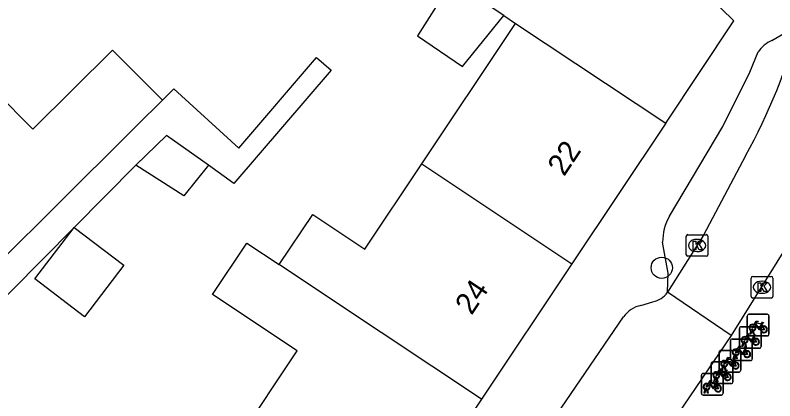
# Model space of a CAD drawing. Extents: x 160107 to 160928, y 382056 to 382918.
# Drawn here: x 160757.57 to 160792.64, y 382761.64 to 382779.46 of the extents above; entities that cross this region are included whole.
import ezdxf

# ---------------------------------------------------------------- set-up
doc = ezdxf.new("R2010")
doc.units = 0
for name, color, linetype in [('IMGEO_Boom', 7, 'Continuous'), ('IMGEO_Fietsenrek', 7, 'Continuous'), ('IMGEO_Kolk', 7, 'Continuous'), ('IMGEO_Pand', 7, 'Continuous'), ('IMGEO_Pand_nummerreeks', 7, 'Continuous'), ('IMGEO_Rijbaan_lokaal_open', 7, 'Continuous'), ('IMGEO_Voetpad_open', 7, 'Continuous')]:
    doc.layers.add(name, color=color, linetype=linetype)

msp = doc.modelspace()

# ---------------------------------------------------------------- linework, layer by layer
at = {"layer": 'IMGEO_Boom'}
msp.add_circle((160787.418, 382767.792), 0.489, dxfattribs=at)
at = {"layer": 'IMGEO_Fietsenrek'}
for p, q in [((160791.368, 382764.716), (160791.368, 382765.557)), ((160791.368, 382765.557), (160791.368, 382764.716)), ((160791.443, 382765.641), (160792.284, 382765.641)), ((160792.284, 382765.641), (160791.443, 382765.641)), ((160792.368, 382765.566), (160792.368, 382764.725)), ((160792.368, 382764.725), (160792.368, 382765.566)), ((160791.076, 382765.07), (160791.917, 382765.07)), ((160791.917, 382765.07), (160791.076, 382765.07)), ((160792.055, 382765.19), (160792.091, 382765.095)), ((160791.001, 382764.145), (160791.001, 382764.986)), ((160791.001, 382764.986), (160791.001, 382764.145)), ((160791.495, 382764.725), (160791.534, 382764.885)), ((160791.529, 382764.725), (160791.495, 382764.725)), ((160791.564, 382764.873), (160791.529, 382764.725)), ((160791.606, 382764.897), (160791.605, 382764.901)), ((160791.647, 382764.725), (160791.613, 382764.867)), ((160791.637, 382764.908), (160791.638, 382764.901)), ((160791.645, 382764.871), (160791.68, 382764.725)), ((160791.68, 382764.725), (160791.647, 382764.725)), ((160792.001, 382764.995), (160792.001, 382764.154)), ((160792.001, 382764.154), (160792.001, 382764.995)), ((160790.593, 382763.575), (160790.593, 382764.416)), ((160790.593, 382764.416), (160790.593, 382763.575)), ((160790.668, 382764.5), (160791.509, 382764.5)), ((160791.509, 382764.5), (160790.668, 382764.5)), ((160791.27, 382764.337), (160791.271, 382764.33)), ((160792.293, 382764.641), (160791.452, 382764.641)), ((160791.452, 382764.641), (160792.293, 382764.641)), ((160791.593, 382764.425), (160791.593, 382763.584)), ((160791.593, 382763.584), (160791.593, 382764.425)), ((160791.688, 382764.619), (160791.724, 382764.524)), ((160791.926, 382764.07), (160791.085, 382764.07)), ((160791.085, 382764.07), (160791.926, 382764.07)), ((160791.128, 382764.154), (160791.167, 382764.314)), ((160791.162, 382764.154), (160791.128, 382764.154)), ((160791.197, 382764.302), (160791.162, 382764.154)), ((160791.239, 382764.326), (160791.238, 382764.33)), ((160791.28, 382764.154), (160791.246, 382764.296)), ((160791.278, 382764.3), (160791.313, 382764.154)), ((160791.313, 382764.154), (160791.28, 382764.154)), ((160791.28, 382764.049), (160791.316, 382763.954)), ((160790.063, 382763.045), (160790.063, 382763.886)), ((160790.063, 382763.886), (160790.063, 382763.045)), ((160790.138, 382763.97), (160790.979, 382763.97)), ((160790.979, 382763.97), (160790.138, 382763.97)), ((160790.72, 382763.584), (160790.759, 382763.744)), ((160790.789, 382763.732), (160790.754, 382763.584)), ((160790.831, 382763.756), (160790.83, 382763.76)), ((160790.872, 382763.584), (160790.838, 382763.726)), ((160790.862, 382763.767), (160790.863, 382763.76)), ((160790.87, 382763.73), (160790.905, 382763.584)), ((160791.063, 382763.895), (160791.063, 382763.054)), ((160791.063, 382763.054), (160791.063, 382763.895)), ((160789.696, 382762.514), (160789.696, 382763.355)), ((160789.696, 382763.355), (160789.696, 382762.514)), ((160789.771, 382763.439), (160790.612, 382763.439)), ((160790.612, 382763.439), (160789.771, 382763.439)), ((160791.518, 382763.5), (160790.677, 382763.5)), ((160790.677, 382763.5), (160791.518, 382763.5)), ((160790.696, 382763.364), (160790.696, 382762.523)), ((160790.696, 382762.523), (160790.696, 382763.364)), ((160790.754, 382763.584), (160790.72, 382763.584)), ((160790.75, 382763.519), (160790.786, 382763.424)), ((160790.905, 382763.584), (160790.872, 382763.584)), ((160790.988, 382762.97), (160790.147, 382762.97)), ((160790.147, 382762.97), (160790.988, 382762.97)), ((160790.19, 382763.054), (160790.229, 382763.214)), ((160790.224, 382763.054), (160790.19, 382763.054)), ((160790.259, 382763.202), (160790.224, 382763.054)), ((160790.301, 382763.226), (160790.3, 382763.23)), ((160790.342, 382763.054), (160790.308, 382763.196)), ((160790.332, 382763.237), (160790.333, 382763.23)), ((160790.34, 382763.2), (160790.375, 382763.054)), ((160790.375, 382763.054), (160790.342, 382763.054)), ((160790.383, 382762.988), (160790.419, 382762.893)), ((160789.248, 382761.984), (160789.248, 382762.825)), ((160789.248, 382762.825), (160789.248, 382761.984)), ((160789.323, 382762.909), (160790.164, 382762.909)), ((160790.164, 382762.909), (160789.323, 382762.909)), ((160789.823, 382762.523), (160789.862, 382762.683)), ((160789.892, 382762.671), (160789.857, 382762.523)), ((160789.934, 382762.695), (160789.933, 382762.699)), ((160789.975, 382762.523), (160789.941, 382762.665)), ((160789.965, 382762.706), (160789.966, 382762.699)), ((160789.973, 382762.669), (160790.008, 382762.523)), ((160790.248, 382762.834), (160790.248, 382761.993)), ((160790.248, 382761.993), (160790.248, 382762.834)), ((160790.621, 382762.439), (160789.78, 382762.439)), ((160789.78, 382762.439), (160790.621, 382762.439)), ((160789.857, 382762.523), (160789.823, 382762.523)), ((160789.935, 382762.458), (160789.971, 382762.363)), ((160790.008, 382762.523), (160789.975, 382762.523)), ((160790.173, 382761.909), (160789.332, 382761.909)), ((160789.332, 382761.909), (160790.173, 382761.909)), ((160789.375, 382761.993), (160789.414, 382762.153)), ((160789.409, 382761.993), (160789.375, 382761.993)), ((160789.444, 382762.141), (160789.409, 382761.993)), ((160789.486, 382762.165), (160789.485, 382762.169)), ((160789.527, 382761.993), (160789.493, 382762.135)), ((160789.517, 382762.176), (160789.518, 382762.169)), ((160789.525, 382762.139), (160789.56, 382761.993)), ((160789.56, 382761.993), (160789.527, 382761.993))]:
    msp.add_line(p, q, dxfattribs=at)
for points in [[(160791.702, 382765.115), (160791.65, 382765.025), (160791.61, 382765), (160791.611, 382765.047), (160791.666, 382765.141)], [(160791.681, 382765.167), (160791.776, 382765.331), (160791.862, 382765.317), (160791.864, 382765.308), (160791.808, 382765.297), (160791.781, 382765.252), (160792.037, 382765.211)], [(160791.977, 382764.923), (160791.927, 382764.923), (160791.736, 382765.174), (160791.717, 382765.142)], [(160792.024, 382765.186), (160791.767, 382765.227), (160791.75, 382765.198), (160791.917, 382764.978), (160792.024, 382765.186)], [(160792.072, 382765.088), (160792.042, 382765.165), (160791.933, 382764.947), (160791.976, 382764.947)], [(160792.006, 382764.947), (160792.126, 382764.946), (160792.082, 382765.06)], [(160792.102, 382765.067), (160792.157, 382764.922), (160792.007, 382764.922)], [(160792.037, 382765.211), (160792.062, 382765.26), (160792.056, 382765.264), (160792.033, 382765.268), (160792.021, 382765.275), (160792.02, 382765.278), (160792.022, 382765.283), (160792.117, 382765.268), (160792.119, 382765.258), (160792.109, 382765.245), (160792.097, 382765.239), (160792.083, 382765.245), (160792.055, 382765.19)], [(160791.314, 382764.596), (160791.409, 382764.76), (160791.495, 382764.746), (160791.497, 382764.737), (160791.441, 382764.726), (160791.414, 382764.681), (160791.67, 382764.64)], [(160791.67, 382764.64), (160791.695, 382764.689), (160791.689, 382764.693), (160791.666, 382764.697), (160791.654, 382764.704), (160791.653, 382764.707), (160791.655, 382764.712), (160791.75, 382764.697), (160791.752, 382764.687), (160791.742, 382764.674), (160791.73, 382764.668), (160791.716, 382764.674), (160791.688, 382764.619)], [(160791.335, 382764.544), (160791.283, 382764.454), (160791.243, 382764.429), (160791.244, 382764.476), (160791.299, 382764.57)], [(160791.61, 382764.352), (160791.56, 382764.352), (160791.369, 382764.603), (160791.35, 382764.571)], [(160791.657, 382764.615), (160791.4, 382764.656), (160791.383, 382764.627), (160791.55, 382764.407), (160791.657, 382764.615)], [(160791.705, 382764.517), (160791.675, 382764.594), (160791.566, 382764.376), (160791.609, 382764.376)], [(160791.639, 382764.376), (160791.759, 382764.375), (160791.715, 382764.489)], [(160791.735, 382764.496), (160791.79, 382764.351), (160791.64, 382764.351)], [(160790.927, 382763.974), (160790.875, 382763.884), (160790.835, 382763.859), (160790.836, 382763.906), (160790.891, 382764)], [(160790.906, 382764.026), (160791.001, 382764.19), (160791.087, 382764.176), (160791.089, 382764.167), (160791.033, 382764.156), (160791.006, 382764.111), (160791.262, 382764.07)], [(160791.202, 382763.782), (160791.152, 382763.782), (160790.961, 382764.033), (160790.942, 382764.001)], [(160791.249, 382764.045), (160790.992, 382764.086), (160790.975, 382764.057), (160791.142, 382763.837), (160791.249, 382764.045)], [(160791.297, 382763.947), (160791.267, 382764.024), (160791.158, 382763.806), (160791.201, 382763.806)], [(160791.262, 382764.07), (160791.287, 382764.119), (160791.281, 382764.123), (160791.258, 382764.127), (160791.246, 382764.134), (160791.245, 382764.137), (160791.247, 382764.142), (160791.342, 382764.127), (160791.344, 382764.117), (160791.334, 382764.104), (160791.322, 382764.098), (160791.308, 382764.104), (160791.28, 382764.049)], [(160790.376, 382763.496), (160790.471, 382763.66), (160790.557, 382763.646), (160790.559, 382763.637), (160790.503, 382763.626), (160790.476, 382763.581), (160790.732, 382763.54)], [(160791.231, 382763.806), (160791.351, 382763.805), (160791.307, 382763.919)], [(160791.327, 382763.926), (160791.382, 382763.781), (160791.232, 382763.781)], [(160790.397, 382763.444), (160790.345, 382763.354), (160790.305, 382763.329), (160790.306, 382763.376), (160790.361, 382763.47)], [(160790.672, 382763.252), (160790.622, 382763.252), (160790.431, 382763.503), (160790.412, 382763.471)], [(160790.719, 382763.515), (160790.462, 382763.556), (160790.445, 382763.527), (160790.612, 382763.307), (160790.719, 382763.515)], [(160790.767, 382763.417), (160790.737, 382763.494), (160790.628, 382763.276), (160790.671, 382763.276)], [(160790.701, 382763.276), (160790.821, 382763.275), (160790.777, 382763.389)], [(160790.797, 382763.396), (160790.852, 382763.251), (160790.702, 382763.251)], [(160790.732, 382763.54), (160790.757, 382763.589), (160790.751, 382763.593), (160790.728, 382763.597), (160790.716, 382763.604), (160790.715, 382763.607), (160790.717, 382763.612), (160790.812, 382763.597), (160790.814, 382763.587), (160790.804, 382763.574), (160790.792, 382763.568), (160790.778, 382763.574), (160790.75, 382763.519)], [(160790.03, 382762.913), (160789.978, 382762.823), (160789.938, 382762.798), (160789.939, 382762.845), (160789.994, 382762.939)], [(160790.009, 382762.965), (160790.104, 382763.129), (160790.19, 382763.115), (160790.192, 382763.106), (160790.136, 382763.095), (160790.109, 382763.05), (160790.365, 382763.009)], [(160790.305, 382762.721), (160790.255, 382762.721), (160790.064, 382762.972), (160790.045, 382762.94)], [(160790.352, 382762.984), (160790.095, 382763.025), (160790.078, 382762.996), (160790.245, 382762.776), (160790.352, 382762.984)], [(160790.4, 382762.886), (160790.37, 382762.963), (160790.261, 382762.745), (160790.304, 382762.745)], [(160790.365, 382763.009), (160790.39, 382763.058), (160790.384, 382763.062), (160790.361, 382763.066), (160790.349, 382763.073), (160790.348, 382763.076), (160790.35, 382763.081), (160790.445, 382763.066), (160790.447, 382763.056), (160790.437, 382763.043), (160790.425, 382763.037), (160790.411, 382763.043), (160790.383, 382762.988)], [(160789.561, 382762.435), (160789.656, 382762.599), (160789.742, 382762.585), (160789.744, 382762.576), (160789.688, 382762.565), (160789.661, 382762.52), (160789.917, 382762.479)], [(160790.334, 382762.745), (160790.454, 382762.744), (160790.41, 382762.858)], [(160790.43, 382762.865), (160790.485, 382762.72), (160790.335, 382762.72)], [(160789.582, 382762.383), (160789.53, 382762.293), (160789.49, 382762.268), (160789.491, 382762.315), (160789.546, 382762.409)], [(160789.857, 382762.191), (160789.807, 382762.191), (160789.616, 382762.442), (160789.597, 382762.41)], [(160789.904, 382762.454), (160789.647, 382762.495), (160789.63, 382762.466), (160789.797, 382762.246), (160789.904, 382762.454)], [(160789.952, 382762.356), (160789.922, 382762.433), (160789.813, 382762.215), (160789.856, 382762.215)], [(160789.886, 382762.215), (160790.006, 382762.214), (160789.962, 382762.328)], [(160789.982, 382762.335), (160790.037, 382762.19), (160789.887, 382762.19)], [(160789.917, 382762.479), (160789.942, 382762.528), (160789.936, 382762.532), (160789.913, 382762.536), (160789.901, 382762.543), (160789.9, 382762.546), (160789.902, 382762.551), (160789.997, 382762.536), (160789.999, 382762.526), (160789.989, 382762.513), (160789.977, 382762.507), (160789.963, 382762.513), (160789.935, 382762.458)]]:
    msp.add_lwpolyline(points, dxfattribs=at)
for centre, radius, start, end in [((160791.446, 382765.563), 0.0779, 92.4484, 184.2845), ((160791.446, 382765.563), 0.0779, 92.4484, 184.2845), ((160792.29, 382765.563), 0.0779, 2.4484, 94.2845), ((160792.29, 382765.563), 0.0779, 2.4484, 94.2845), ((160791.079, 382764.992), 0.0779, 92.4484, 184.2845), ((160791.079, 382764.992), 0.0779, 92.4484, 184.2845), ((160791.608, 382765.026), 0.159, 62.6766, 242.1369), ((160791.608, 382765.026), 0.129, 63.3192, 238.903), ((160791.608, 382765.026), 0.129, 283.6043, 43.4302), ((160791.608, 382765.026), 0.159, 283.5766, 46.6042), ((160791.923, 382764.992), 0.0779, 2.4484, 94.2845), ((160791.923, 382764.992), 0.0779, 2.4484, 94.2845), ((160792.135, 382764.942), 0.159, 113.3408, 178.3217), ((160792.135, 382764.942), 0.159, 187.0065, 105.7708), ((160792.135, 382764.942), 0.129, 113.923, 177.9556), ((160792.135, 382764.942), 0.129, 188.6715, 104.5883), ((160791.446, 382764.719), 0.0779, 182.4484, 274.2845), ((160791.446, 382764.719), 0.0779, 182.4484, 274.2845), ((160791.588, 382764.897), 0.0499, 12.8025, 158.6934), ((160791.608, 382765.026), 0.159, 253.9967, 271.7867), ((160791.588, 382764.897), 0.0174, 12.8025, 163.4502), ((160791.608, 382765.026), 0.129, 253.415, 269.0204), ((160792.29, 382764.719), 0.0779, 272.4484, 4.2845), ((160792.29, 382764.719), 0.0779, 272.4484, 4.2845), ((160790.671, 382764.422), 0.0779, 92.4484, 184.2845), ((160790.671, 382764.422), 0.0779, 92.4484, 184.2845), ((160791.241, 382764.455), 0.159, 62.6766, 242.1369), ((160791.241, 382764.455), 0.129, 63.3192, 238.903), ((160791.221, 382764.326), 0.0499, 12.8025, 158.6934), ((160791.221, 382764.326), 0.0174, 12.8025, 163.4502), ((160791.241, 382764.455), 0.129, 283.6043, 43.4302), ((160791.241, 382764.455), 0.159, 283.5766, 46.6042), ((160791.515, 382764.422), 0.0779, 2.4484, 94.2845), ((160791.515, 382764.422), 0.0779, 2.4484, 94.2845), ((160791.768, 382764.371), 0.159, 113.3408, 178.3217), ((160791.768, 382764.371), 0.159, 187.0065, 105.7708), ((160791.768, 382764.371), 0.129, 113.923, 177.9556), ((160791.768, 382764.371), 0.129, 188.6715, 104.5883), ((160790.833, 382763.885), 0.159, 62.6766, 242.1369), ((160790.833, 382763.885), 0.129, 63.3192, 238.903), ((160790.833, 382763.885), 0.159, 283.5766, 46.6042), ((160791.079, 382764.148), 0.0779, 182.4484, 274.2845), ((160791.079, 382764.148), 0.0779, 182.4484, 274.2845), ((160791.241, 382764.455), 0.159, 253.9967, 271.7867), ((160791.241, 382764.455), 0.129, 253.415, 269.0204), ((160791.923, 382764.148), 0.0779, 272.4484, 4.2845), ((160791.923, 382764.148), 0.0779, 272.4484, 4.2845), ((160790.141, 382763.892), 0.0779, 92.4484, 184.2845), ((160790.141, 382763.892), 0.0779, 92.4484, 184.2845), ((160790.813, 382763.756), 0.0499, 12.8025, 158.6934), ((160790.833, 382763.885), 0.159, 253.9967, 271.7867), ((160790.813, 382763.756), 0.0174, 12.8025, 163.4502), ((160790.833, 382763.885), 0.129, 253.415, 269.0204), ((160790.833, 382763.885), 0.129, 283.6043, 43.4302), ((160790.985, 382763.892), 0.0779, 2.4484, 94.2845), ((160790.985, 382763.892), 0.0779, 2.4484, 94.2845), ((160791.36, 382763.801), 0.159, 113.3408, 178.3217), ((160791.36, 382763.801), 0.159, 187.0065, 105.7708), ((160791.36, 382763.801), 0.129, 113.923, 177.9556), ((160791.36, 382763.801), 0.129, 188.6715, 104.5883), ((160789.774, 382763.361), 0.0779, 92.4484, 184.2845), ((160789.774, 382763.361), 0.0779, 92.4484, 184.2845), ((160790.303, 382763.355), 0.159, 62.6766, 242.1369), ((160790.303, 382763.355), 0.129, 63.3192, 238.903), ((160790.303, 382763.355), 0.129, 283.6043, 43.4302), ((160790.303, 382763.355), 0.159, 283.5766, 46.6042), ((160790.671, 382763.578), 0.0779, 182.4484, 274.2845), ((160790.671, 382763.578), 0.0779, 182.4484, 274.2845), ((160790.618, 382763.361), 0.0779, 2.4484, 94.2845), ((160790.618, 382763.361), 0.0779, 2.4484, 94.2845), ((160790.83, 382763.271), 0.159, 113.3408, 178.3217), ((160790.83, 382763.271), 0.159, 187.0065, 105.7708), ((160790.83, 382763.271), 0.129, 113.923, 177.9556), ((160790.83, 382763.271), 0.129, 188.6715, 104.5883), ((160791.515, 382763.578), 0.0779, 272.4484, 4.2845), ((160791.515, 382763.578), 0.0779, 272.4484, 4.2845), ((160789.936, 382762.824), 0.159, 62.6766, 242.1369), ((160789.936, 382762.824), 0.129, 63.3192, 238.903), ((160789.936, 382762.824), 0.159, 283.5766, 46.6042), ((160790.141, 382763.048), 0.0779, 182.4484, 274.2845), ((160790.141, 382763.048), 0.0779, 182.4484, 274.2845), ((160790.283, 382763.226), 0.0499, 12.8025, 158.6934), ((160790.303, 382763.355), 0.159, 253.9967, 271.7867), ((160790.283, 382763.226), 0.0174, 12.8025, 163.4502), ((160790.303, 382763.355), 0.129, 253.415, 269.0204), ((160790.985, 382763.048), 0.0779, 272.4484, 4.2845), ((160790.985, 382763.048), 0.0779, 272.4484, 4.2845), ((160789.326, 382762.831), 0.0779, 92.4484, 184.2845), ((160789.326, 382762.831), 0.0779, 92.4484, 184.2845), ((160789.916, 382762.695), 0.0499, 12.8025, 158.6934), ((160789.936, 382762.824), 0.159, 253.9967, 271.7867), ((160789.916, 382762.695), 0.0174, 12.8025, 163.4502), ((160789.936, 382762.824), 0.129, 253.415, 269.0204), ((160789.936, 382762.824), 0.129, 283.6043, 43.4302), ((160790.17, 382762.831), 0.0779, 2.4484, 94.2845), ((160790.17, 382762.831), 0.0779, 2.4484, 94.2845), ((160790.463, 382762.74), 0.159, 113.3408, 178.3217), ((160790.463, 382762.74), 0.159, 187.0065, 105.7708), ((160790.463, 382762.74), 0.129, 113.923, 177.9556), ((160790.463, 382762.74), 0.129, 188.6715, 104.5883), ((160789.488, 382762.294), 0.159, 62.6766, 242.1369), ((160789.488, 382762.294), 0.129, 63.3192, 238.903), ((160789.488, 382762.294), 0.129, 283.6043, 43.4302), ((160789.488, 382762.294), 0.159, 283.5766, 46.6042), ((160789.774, 382762.517), 0.0779, 182.4484, 274.2845), ((160789.774, 382762.517), 0.0779, 182.4484, 274.2845), ((160790.015, 382762.21), 0.159, 113.3408, 178.3217), ((160790.015, 382762.21), 0.159, 187.0065, 105.7708), ((160790.015, 382762.21), 0.129, 113.923, 177.9556), ((160790.015, 382762.21), 0.129, 188.6715, 104.5883), ((160790.618, 382762.517), 0.0779, 272.4484, 4.2845), ((160790.618, 382762.517), 0.0779, 272.4484, 4.2845), ((160789.326, 382761.987), 0.0779, 182.4484, 274.2845), ((160789.326, 382761.987), 0.0779, 182.4484, 274.2845), ((160789.468, 382762.165), 0.0499, 12.8025, 158.6934), ((160789.488, 382762.294), 0.159, 253.9967, 271.7867), ((160789.468, 382762.165), 0.0174, 12.8025, 163.4502), ((160789.488, 382762.294), 0.129, 253.415, 269.0204), ((160790.17, 382761.987), 0.0779, 272.4484, 4.2845), ((160790.17, 382761.987), 0.0779, 272.4484, 4.2845)]:
    msp.add_arc(centre, radius, start, end, dxfattribs=at)
at = {"layer": 'IMGEO_Kolk'}
for p, q in [((160788.548, 382768.395), (160788.548, 382769.247)), ((160788.623, 382769.321), (160789.475, 382769.321)), ((160789.549, 382769.247), (160789.549, 382768.395)), ((160789.036, 382769.101), (160789.061, 382769.101)), ((160789.059, 382768.541), (160789.034, 382768.541)), ((160789.475, 382768.321), (160788.623, 382768.321)), ((160791.545, 382766.465), (160791.545, 382767.317)), ((160791.62, 382767.391), (160792.472, 382767.391)), ((160792.033, 382767.171), (160792.058, 382767.171)), ((160792.546, 382767.317), (160792.546, 382766.465)), ((160792.056, 382766.611), (160792.031, 382766.611)), ((160792.472, 382766.391), (160791.62, 382766.391))]:
    msp.add_line(p, q, dxfattribs=at)
for points in [[(160788.548, 382768.395), (160788.548, 382769.247)], [(160788.623, 382769.321), (160789.475, 382769.321)], [(160789.549, 382769.247), (160789.549, 382768.395)], [(160788.869, 382769.021), (160788.992, 382769.021), (160788.992, 382768.87), (160789.122, 382769.021), (160789.286, 382769.021), (160789.14, 382768.87), (160789.293, 382768.621), (160789.141, 382768.621), (160789.056, 382768.785), (160788.992, 382768.718), (160788.992, 382768.621), (160788.869, 382768.621), (160788.869, 382769.021)], [(160789.475, 382768.321), (160788.623, 382768.321)], [(160791.545, 382766.465), (160791.545, 382767.317)], [(160791.62, 382767.391), (160792.472, 382767.391)], [(160792.546, 382767.317), (160792.546, 382766.465)], [(160791.866, 382767.091), (160791.989, 382767.091), (160791.989, 382766.94), (160792.119, 382767.091), (160792.283, 382767.091), (160792.137, 382766.94), (160792.29, 382766.691), (160792.138, 382766.691), (160792.053, 382766.855), (160791.989, 382766.788), (160791.989, 382766.691), (160791.866, 382766.691), (160791.866, 382767.091)], [(160792.472, 382766.391), (160791.62, 382766.391)]]:
    msp.add_lwpolyline(points, dxfattribs=at)
for centre, start, end in [((160788.625, 382769.245), 91.552, 178.448), ((160788.625, 382769.245), 91.552, 178.448), ((160789.473, 382769.245), 1.552, 88.448), ((160789.473, 382769.245), 1.552, 88.448), ((160788.625, 382768.397), 181.552, 268.448), ((160788.625, 382768.397), 181.552, 268.448), ((160789.473, 382768.397), 271.552, 358.448), ((160789.473, 382768.397), 271.552, 358.448), ((160791.622, 382767.315), 91.552, 178.448), ((160791.622, 382767.315), 91.552, 178.448), ((160792.47, 382767.315), 1.552, 88.448), ((160792.47, 382767.315), 1.552, 88.448), ((160791.622, 382766.467), 181.552, 268.448), ((160791.622, 382766.467), 181.552, 268.448), ((160792.47, 382766.467), 271.552, 358.448), ((160792.47, 382766.467), 271.552, 358.448)]:
    msp.add_arc(centre, 0.0765, start, end, dxfattribs=at)
for centre, major_axis, ratio, start_param, end_param in [((160789.035, 382768.821), (-0.387, 0.002), 0.722429, 4.712389, 7.853982), ((160789.06, 382768.821), (-0.39, 0.002), 0.717154, 1.570796, 4.712389), ((160792.032, 382766.891), (-0.387, 0.002), 0.722429, 4.712389, 7.853982), ((160792.057, 382766.891), (-0.39, 0.002), 0.717154, 1.570796, 4.712389)]:
    msp.add_ellipse(centre, major_axis=major_axis, ratio=ratio, start_param=start_param, end_param=end_param, dxfattribs=at)
at = {"layer": 'IMGEO_Pand'}
for points in [[(160787.602, 382774.477), (160790.752, 382779.206), (160782.139, 382787.59)], [(160779.547, 382779.834), (160777.751, 382781.061), (160776.143, 382778.51), (160778.224, 382777.089), (160780.12, 382779.453)], [(160780.12, 382779.453), (160779.547, 382779.834)], [(160780.12, 382779.453), (160780.671, 382779.086)], [(160776.345, 382772.591), (160780.447, 382778.75), (160780.671, 382779.086)], [(160780.671, 382779.086), (160787.602, 382774.477)], [(160749.31, 382768.992), (160752.85, 382772.524), (160755.07, 382774.74), (160755.284, 382774.526), (160756.673, 382775.912), (160758.386, 382774.195), (160762.058, 382777.853), (160764.365, 382775.537)], [(160753.544, 382764.749), (160757.084, 382768.281), (160759.304, 382770.497), (160763.183, 382774.36), (160764.365, 382775.537)], [(160787.602, 382774.477), (160783.273, 382767.977)], [(160766.491, 382772.527), (160764.561, 382773.908), (160763.144, 382772.527)], [(160766.491, 382772.527), (160765.358, 382771.11), (160763.144, 382772.527)], [(160769.763, 382767.935), (160771.306, 382770.252), (160773.718, 382768.646), (160776.345, 382772.591)], [(160776.345, 382772.591), (160783.273, 382767.977)], [(160760.29, 382769.646), (160762.578, 382767.905), (160760.772, 382765.532), (160758.484, 382767.274), (160760.29, 382769.646)], [(160767.86, 382759.851), (160770.59, 382763.951), (160766.68, 382766.555), (160768.264, 382768.933), (160769.763, 382767.935)], [(160779.102, 382761.715), (160772.174, 382766.329), (160769.763, 382767.935)], [(160783.273, 382767.977), (160779.102, 382761.715)], [(160779.102, 382761.715), (160774.788, 382755.238)]]:
    msp.add_lwpolyline(points, dxfattribs=at)
at = {"layer": 'IMGEO_Rijbaan_lokaal_open'}
for points in [[(160796.246, 382773.759), (160794.248, 382770.496), (160790.619, 382764.66)], [(160791.28, 382772.967), (160789.348, 382769.291), (160787.679, 382766.661)], [(160790.619, 382764.66), (160787.679, 382766.661)], [(160786.459, 382766.054), (160787.005, 382766.218)], [(160782.348, 382760.666), (160785.657, 382765.522)], [(160790.619, 382764.66), (160787.333, 382759.812), (160785.765, 382759.25), (160785.579, 382758.973)]]:
    msp.add_lwpolyline(points, dxfattribs=at)
for centre, radius, start, end in [((160767.879, 382786.001), 26.786, 330.8833, 345.2146), ((160786.829, 382767.22), 1.017, 279.9622, 326.6692), ((160786.704, 382764.813), 1.265, 101.1925, 145.9235)]:
    msp.add_arc(centre, radius, start, end, dxfattribs=at)
at = {"layer": 'IMGEO_Voetpad_open'}
for points in [[(160792.497, 382778.298), (160793.494, 382778.875)], [(160787.776, 382770.177), (160790.231, 382774.315), (160791.487, 382776.825), (160791.863, 382777.771)], [(160764.365, 382775.537), (160764.894, 382776.064), (160767.887, 382773.325), (160771.481, 382777.505), (160772.164, 382776.918), (160767.663, 382771.683), (160766.491, 382772.527)], [(160763.144, 382772.527), (160760.29, 382769.646)], [(160760.29, 382769.646), (160754.498, 382763.794)], [(160787.679, 382766.661), (160787.719, 382767.537), (160787.455, 382768.972)]]:
    msp.add_lwpolyline(points, dxfattribs=at)
for centre, radius, start, end in [((160793.314, 382776.67), 1.821, 116.6531, 142.8157), ((160789.884, 382768.97), 2.429, 150.2094, 179.9573)]:
    msp.add_arc(centre, radius, start, end, dxfattribs=at)

# ---------------------------------------------------------------- texts
at = {"layer": 'IMGEO_Pand_nummerreeks'}
for s, rotation, p in [('22', 56.3332, (160782.909, 382771.977)), ('24', 56.3347, (160778.64, 382765.566))]:
    msp.add_text(s, height=1, rotation=rotation, dxfattribs=at).set_placement(p)

doc.saveas('drawing.dxf')
